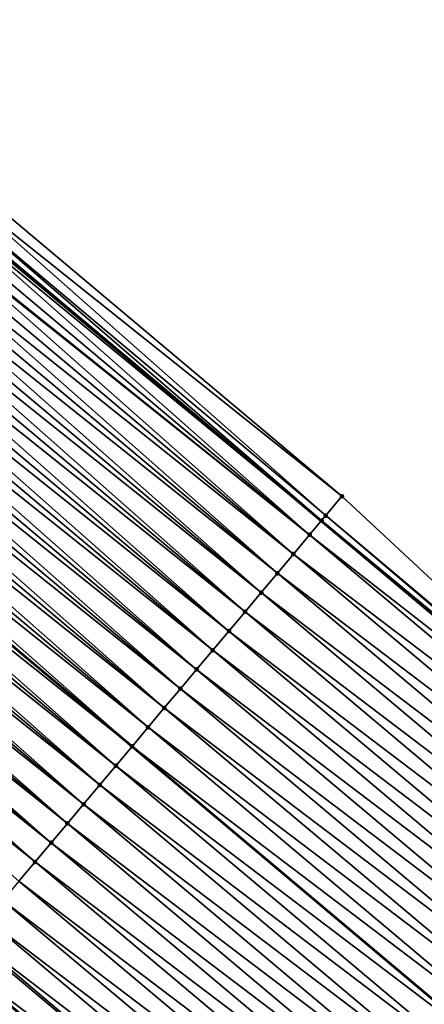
# Model space of a CAD drawing. Header units: feet. Extents: x 2007189 to 2022806, y 818621 to 837694.
# Tile 358 of 656: x 2016095 to 2016111, y 819680 to 819719. Entities that reach past the tile are written whole.
import ezdxf

# ---------------------------------------------------------------- set-up
doc = ezdxf.new("R2010")
doc.units = ezdxf.units.FT
doc.header["$MEASUREMENT"] = 0
for name, color, linetype, lineweight in [('EP_Travel Lane', 172, 'Continuous', 53), ('Road Shots', 141, 'Continuous', 100), ('Road X-Section', 40, 'Continuous', 13), ('STRIPING', 60, 'Continuous', 53)]:
    doc.layers.add(name, color=color, linetype=linetype, lineweight=lineweight)
doc.layers.add('I-77-MM17-21_SB-Surface-Border', color=7, linetype='Continuous')
doc.layers.add('I-77-MM17-21_SB-Surface-TIN', color=7, linetype='Continuous')

msp = doc.modelspace()

# ---------------------------------------------------------------- linework, layer by layer
at = {"layer": 'EP_Travel Lane'}
msp.add_polyline3d([(2016014.796709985, 819776.3407622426, 262.4601193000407), (2016030.117183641, 819763.4866467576, 262.6944060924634), (2016045.437521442, 819750.632645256, 262.9432423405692), (2016060.757875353, 819737.778630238, 263.1903578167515), (2016076.078435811, 819724.9244419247, 263.4153529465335), (2016091.399156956, 819712.070118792, 263.6231293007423), (2016106.724552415, 819699.2080098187, 263.877371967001), (2016122.036484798, 819686.3446305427, 264.1575624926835), (2016137.348357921, 819673.4813010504, 264.4436414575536), (2016152.660271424, 819660.6179376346, 264.7257164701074), (2016167.972586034, 819647.7542372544, 264.9679054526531), (2016183.28467098, 819634.8907298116, 265.2329252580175), (2016198.596788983, 819622.027194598, 265.4946617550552)], dxfattribs=at)
at = {"layer": 'I-77-MM17-21_SB-Surface-Border', "color": 3, "linetype": 'Continuous', "lineweight": -3}
msp.add_polyline3d([(2016015.619066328, 819777.3203047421, 262.428381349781), (2016030.296526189, 819763.7003339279, 262.690905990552), (2016045.61685894, 819750.8463360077, 262.9402484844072), (2016060.937196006, 819737.9923344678, 263.1891337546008), (2016076.900769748, 819725.9040005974, 263.3858762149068), (2016092.221470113, 819713.049694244, 263.5958432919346), (2016107.547451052, 819700.1867827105, 263.8446988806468), (2016122.21514101, 819686.5572963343, 264.1587124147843), (2016137.526395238, 819673.6932021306, 264.4434161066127), (2016153.137484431, 819661.1853565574, 264.6975518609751), (2016168.151971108, 819647.9677780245, 264.9694208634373), (2016183.460804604, 819635.1003761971, 265.2332455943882), (2016199.312859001, 819622.879429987, 265.4920209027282)], dxfattribs=at)
at = {"layer": 'I-77-MM17-21_SB-Surface-TIN', "color": 128, "linetype": 'Continuous', "lineweight": -3}
for points in [[(2016091.899961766, 819712.6667681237, 263.6101349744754), (2016107.547451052, 819700.1867827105, 263.8446988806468), (2016092.221470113, 819713.049694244, 263.5958432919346)], [(2016106.903887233, 819699.4213901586, 263.8739605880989), (2016091.899961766, 819712.6667681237, 263.6101349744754), (2016091.578484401, 819712.2838160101, 263.6211084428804)], [(2016106.903887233, 819699.4213901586, 263.8739605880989), (2016107.547451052, 819700.1867827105, 263.8446988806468), (2016091.899961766, 819712.6667681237, 263.6101349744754)], [(2016091.25708812, 819711.9007958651, 263.6233972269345), (2016106.724552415, 819699.2080098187, 263.877371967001), (2016091.352531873, 819712.0145575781, 263.6236547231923)], [(2016091.352531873, 819712.0145575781, 263.6236547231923), (2016106.724552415, 819699.2080098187, 263.877371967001), (2016091.399156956, 819712.070118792, 263.6231293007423)], [(2016106.734829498, 819699.220245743, 263.8775587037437), (2016091.578484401, 819712.2838160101, 263.6211084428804), (2016091.399156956, 819712.070118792, 263.6231293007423)], [(2016106.734829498, 819699.220245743, 263.8775587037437), (2016091.399156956, 819712.070118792, 263.6231293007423), (2016106.724552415, 819699.2080098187, 263.877371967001)], [(2016106.734829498, 819699.220245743, 263.8775587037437), (2016106.903887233, 819699.4213901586, 263.8739605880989), (2016091.578484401, 819712.2838160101, 263.6211084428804)], [(2016106.260668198, 819698.6557079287, 263.8689430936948), (2016091.25708812, 819711.9007958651, 263.6233972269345), (2016090.93575786, 819711.5177203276, 263.6186147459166)], [(2016106.260668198, 819698.6557079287, 263.8689430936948), (2016106.724552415, 819699.2080098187, 263.877371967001), (2016091.25708812, 819711.9007958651, 263.6233972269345)], [(2016106.260668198, 819698.6557079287, 263.8689430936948), (2016090.93575786, 819711.5177203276, 263.6186147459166), (2016090.645481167, 819711.1716469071, 263.6133159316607)], [(2016105.617540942, 819697.8899485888, 263.854800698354), (2016090.614438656, 819711.134635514, 263.612648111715), (2016090.293135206, 819710.7515374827, 263.6049941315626)], [(2016106.260668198, 819698.6557079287, 263.8689430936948), (2016090.645481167, 819711.1716469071, 263.6133159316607), (2016090.614438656, 819711.134635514, 263.612648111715)], [(2016105.617540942, 819697.8899485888, 263.854800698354), (2016106.260668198, 819698.6557079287, 263.8689430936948), (2016090.614438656, 819711.134635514, 263.612648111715)], [(2016105.617540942, 819697.8899485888, 263.854800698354), (2016090.293135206, 819710.7515374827, 263.6049941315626), (2016089.97183349, 819710.3684379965, 263.5971544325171)], [(2016104.974419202, 819697.1241846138, 263.8401098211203), (2016089.97183349, 819710.3684379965, 263.5971544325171), (2016089.650532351, 819709.9853380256, 263.589252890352)], [(2016104.974419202, 819697.1241846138, 263.8401098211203), (2016105.617540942, 819697.8899485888, 263.854800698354), (2016089.97183349, 819710.3684379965, 263.5971544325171)], [(2016104.974419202, 819697.1241846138, 263.8401098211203), (2016089.650532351, 819709.9853380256, 263.589252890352), (2016089.329231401, 819709.6022378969, 263.581331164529)], [(2016104.331312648, 819696.35840788, 263.8239091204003), (2016089.329231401, 819709.6022378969, 263.581331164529), (2016089.007926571, 819709.2191410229, 263.5738249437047)], [(2016104.331312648, 819696.35840788, 263.8239091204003), (2016104.974419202, 819697.1241846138, 263.8401098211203), (2016089.329231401, 819709.6022378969, 263.581331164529)], [(2016104.331312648, 819696.35840788, 263.8239091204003), (2016089.007926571, 819709.2191410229, 263.5738249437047), (2016088.686615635, 819708.8360492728, 263.5669728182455)], [(2016103.688179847, 819695.592653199, 263.8103180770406), (2016088.686615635, 819708.8360492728, 263.5669728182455), (2016088.365300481, 819708.4529610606, 263.5605723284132)], [(2016103.688179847, 819695.592653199, 263.8103180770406), (2016104.331312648, 819696.35840788, 263.8239091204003), (2016088.686615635, 819708.8360492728, 263.5669728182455)], [(2016103.688179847, 819695.592653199, 263.8103180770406), (2016088.365300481, 819708.4529610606, 263.5605723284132), (2016088.043987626, 819708.0698709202, 263.5539256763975)], [(2016103.045035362, 819694.8269083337, 263.7978885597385), (2016087.722682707, 819707.6867741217, 263.5464290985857), (2016087.401377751, 819707.303677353, 263.538936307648)], [(2016103.045035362, 819694.8269083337, 263.7978885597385), (2016088.043987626, 819708.0698709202, 263.5539256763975), (2016087.722682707, 819707.6867741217, 263.5464290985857)], [(2016103.045035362, 819694.8269083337, 263.7978885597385), (2016103.688179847, 819695.592653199, 263.8103180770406), (2016088.043987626, 819708.0698709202, 263.5539256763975)], [(2016102.401892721, 819694.0611619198, 263.7852757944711), (2016087.401377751, 819707.303677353, 263.538936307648), (2016087.080064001, 819706.9205879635, 263.5323855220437)], [(2016102.401892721, 819694.0611619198, 263.7852757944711), (2016103.045035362, 819694.8269083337, 263.7978885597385), (2016087.401377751, 819707.303677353, 263.538936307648)], [(2016102.401892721, 819694.0611619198, 263.7852757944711), (2016087.080064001, 819706.9205879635, 263.5323855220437), (2016086.758750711, 819706.537498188, 263.5257854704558)], [(2016101.75877158, 819693.2953974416, 263.7705253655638), (2016086.758750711, 819706.537498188, 263.5257854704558), (2016086.43744514, 819706.1544019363, 263.5183586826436)], [(2016101.75877158, 819693.2953974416, 263.7705253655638), (2016102.401892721, 819694.0611619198, 263.7852757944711), (2016086.758750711, 819706.537498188, 263.5257854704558)], [(2016101.75877158, 819693.2953974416, 263.7705253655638), (2016086.43744514, 819706.1544019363, 263.5183586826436), (2016086.116146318, 819705.7713000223, 263.5102090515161)], [(2016101.115673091, 819692.5296139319, 263.7535228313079), (2016086.116146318, 819705.7713000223, 263.5102090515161), (2016085.794850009, 819705.3881959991, 263.5017901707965)], [(2016101.115673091, 819692.5296139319, 263.7535228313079), (2016101.75877158, 819693.2953974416, 263.7705253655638), (2016086.116146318, 819705.7713000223, 263.5102090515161)], [(2016101.115673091, 819692.5296139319, 263.7535228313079), (2016085.794850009, 819705.3881959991, 263.5017901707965), (2016085.473552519, 819705.0050929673, 263.4934978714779)], [(2016100.47253037, 819691.7638675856, 263.7409180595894), (2016085.473552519, 819705.0050929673, 263.4934978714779), (2016085.152250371, 819704.621993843, 263.4857043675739)], [(2016100.47253037, 819691.7638675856, 263.7409180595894), (2016101.115673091, 819692.5296139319, 263.7535228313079), (2016085.473552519, 819705.0050929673, 263.4934978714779)], [(2016100.47253037, 819691.7638675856, 263.7409180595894), (2016085.152250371, 819704.621993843, 263.4857043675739), (2016084.830946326, 819704.2388963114, 263.4781141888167)], [(2016099.829410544, 819690.9981020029, 263.7260369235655), (2016084.830946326, 819704.2388963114, 263.4781141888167), (2016084.509643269, 819703.8557979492, 263.4704180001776)], [(2016099.829410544, 819690.9981020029, 263.7260369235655), (2016100.47253037, 819691.7638675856, 263.7409180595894), (2016084.830946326, 819704.2388963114, 263.4781141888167)], [(2016099.829410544, 819690.9981020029, 263.7260369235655), (2016084.509643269, 819703.8557979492, 263.4704180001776), (2016084.188343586, 819703.4726967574, 263.4623605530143)], [(2016084.188343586, 819703.4726967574, 263.4623605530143), (2016083.867045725, 819703.0895937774, 263.4540943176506), (2016099.186299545, 819690.2323280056, 263.7102293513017)], [(2016099.829410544, 819690.9981020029, 263.7260369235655), (2016084.188343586, 819703.4726967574, 263.4623605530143), (2016099.186299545, 819690.2323280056, 263.7102293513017)], [(2016083.545750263, 819702.7064893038, 263.4455984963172), (2016099.186299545, 819690.2323280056, 263.7102293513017), (2016083.867045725, 819703.0895937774, 263.4540943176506)], [(2016098.543184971, 819689.4665590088, 263.6948749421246), (2016083.545750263, 819702.7064893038, 263.4455984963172), (2016083.224453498, 819702.3233856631, 263.4372284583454)], [(2016098.543184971, 819689.4665590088, 263.6948749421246), (2016099.186299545, 819690.2323280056, 263.7102293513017), (2016083.545750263, 819702.7064893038, 263.4455984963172)], [(2016098.543184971, 819689.4665590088, 263.6948749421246), (2016083.224453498, 819702.3233856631, 263.4372284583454), (2016082.903155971, 819701.9402826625, 263.4289401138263)], [(2016097.900048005, 819688.7008078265, 263.6816978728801), (2016082.903155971, 819701.9402826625, 263.4289401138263), (2016082.581856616, 819701.5571811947, 263.420847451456)], [(2016097.900048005, 819688.7008078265, 263.6816978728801), (2016098.543184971, 819689.4665590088, 263.6948749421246), (2016082.903155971, 819701.9402826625, 263.4289401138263)], [(2016097.900048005, 819688.7008078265, 263.6816978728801), (2016082.581856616, 819701.5571811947, 263.420847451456), (2016082.260553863, 819701.1740825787, 263.4131188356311)], [(2016097.256927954, 819687.9350424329, 263.6668391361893), (2016082.260553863, 819701.1740825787, 263.4131188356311), (2016081.939246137, 819700.7909881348, 263.4059228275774)], [(2016097.256927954, 819687.9350424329, 263.6668391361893), (2016097.900048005, 819688.7008078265, 263.6816978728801), (2016082.260553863, 819701.1740825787, 263.4131188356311)], [(2016097.256927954, 819687.9350424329, 263.6668391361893), (2016081.939246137, 819700.7909881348, 263.4059228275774), (2016081.617934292, 819700.4078971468, 263.3991680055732)], [(2016096.613783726, 819687.1692973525, 263.6543841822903), (2016081.617934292, 819700.4078971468, 263.3991680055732), (2016081.296618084, 819700.0248098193, 263.3928804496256)], [(2016096.613783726, 819687.1692973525, 263.6543841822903), (2016097.256927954, 819687.9350424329, 263.6668391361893), (2016081.617934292, 819700.4078971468, 263.3991680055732)], [(2016096.613783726, 819687.1692973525, 263.6543841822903), (2016081.296618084, 819700.0248098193, 263.3928804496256), (2016080.975299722, 819699.6417242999, 263.3868237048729)], [(2016106.903887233, 819699.4213901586, 263.8739605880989), (2016122.21514101, 819686.5572963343, 264.1587124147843), (2016107.547451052, 819700.1867827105, 263.8446988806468)], [(2016095.97063636, 819686.4035549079, 263.6422411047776), (2016080.975299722, 819699.6417242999, 263.3868237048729), (2016080.653978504, 819699.2586411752, 263.3810726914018)], [(2016095.97063636, 819686.4035549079, 263.6422411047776), (2016096.613783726, 819687.1692973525, 263.6543841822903), (2016080.975299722, 819699.6417242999, 263.3868237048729)], [(2016095.97063636, 819686.4035549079, 263.6422411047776), (2016080.653978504, 819699.2586411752, 263.3810726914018), (2016080.332656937, 819698.8755583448, 263.3753592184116)], [(2016106.260668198, 819698.6557079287, 263.8689430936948), (2016122.036484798, 819686.3446305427, 264.1575624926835), (2016106.724552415, 819699.2080098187, 263.877371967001)], [(2016106.734829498, 819699.220245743, 263.8775587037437), (2016106.724552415, 819699.2080098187, 263.877371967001), (2016122.036484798, 819686.3446305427, 264.1575624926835)], [(2016106.734829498, 819699.220245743, 263.8775587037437), (2016122.14927506, 819686.4789091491, 264.1591317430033), (2016106.903887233, 819699.4213901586, 263.8739605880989)], [(2016106.734829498, 819699.220245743, 263.8775587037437), (2016122.036484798, 819686.3446305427, 264.1575624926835), (2016122.14927506, 819686.4789091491, 264.1591317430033)], [(2016106.903887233, 819699.4213901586, 263.8739605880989), (2016122.14927506, 819686.4789091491, 264.1591317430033), (2016122.21514101, 819686.5572963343, 264.1587124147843)], [(2016095.327491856, 819685.6378100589, 263.6298135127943), (2016080.332656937, 819698.8755583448, 263.3753592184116), (2016080.011337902, 819698.4924733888, 263.3693743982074)], [(2016095.327491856, 819685.6378100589, 263.6298135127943), (2016095.97063636, 819686.4035549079, 263.6422411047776), (2016080.332656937, 819698.8755583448, 263.3753592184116)], [(2016095.327491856, 819685.6378100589, 263.6298135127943), (2016080.011337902, 819698.4924733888, 263.3693743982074), (2016079.690020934, 819698.1093866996, 263.3631683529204)], [(2016105.617540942, 819697.8899485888, 263.854800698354), (2016121.571948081, 819685.7915921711, 264.1510993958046), (2016106.260668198, 819698.6557079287, 263.8689430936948)], [(2016106.260668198, 819698.6557079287, 263.8689430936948), (2016121.571948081, 819685.7915921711, 264.1510993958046), (2016122.036484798, 819686.3446305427, 264.1575624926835)], [(2016094.684368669, 819684.8720473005, 263.6152666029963), (2016095.327491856, 819685.6378100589, 263.6298135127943), (2016079.690020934, 819698.1093866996, 263.3631683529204)], [(2016104.974419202, 819697.1241846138, 263.8401098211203), (2016120.928824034, 819685.0258301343, 264.1366378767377), (2016105.617540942, 819697.8899485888, 263.854800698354)], [(2016105.617540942, 819697.8899485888, 263.854800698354), (2016120.928824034, 819685.0258301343, 264.1366378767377), (2016121.571948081, 819685.7915921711, 264.1510993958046)], [(2016104.331312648, 819696.35840788, 263.8239091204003), (2016120.285746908, 819684.2600286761, 264.1175114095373), (2016104.974419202, 819697.1241846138, 263.8401098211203)], [(2016104.974419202, 819697.1241846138, 263.8401098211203), (2016120.285746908, 819684.2600286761, 264.1175114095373), (2016120.928824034, 819685.0258301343, 264.1366378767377)], [(2016103.688179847, 819695.592653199, 263.8103180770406), (2016119.642625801, 819683.4942641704, 264.1027577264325), (2016104.331312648, 819696.35840788, 263.8239091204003)], [(2016104.331312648, 819696.35840788, 263.8239091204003), (2016119.642625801, 819683.4942641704, 264.1027577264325), (2016120.285746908, 819684.2600286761, 264.1175114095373)], [(2016103.045035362, 819694.8269083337, 263.7978885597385), (2016118.999479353, 819682.7285209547, 264.090523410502), (2016103.688179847, 819695.592653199, 263.8103180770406)], [(2016103.688179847, 819695.592653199, 263.8103180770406), (2016118.999479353, 819682.7285209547, 264.090523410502), (2016119.642625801, 819683.4942641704, 264.1027577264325)], [(2016102.401892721, 819694.0611619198, 263.7852757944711), (2016118.356334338, 819681.962776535, 264.0781466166), (2016103.045035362, 819694.8269083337, 263.7978885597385)], [(2016103.045035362, 819694.8269083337, 263.7978885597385), (2016118.356334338, 819681.962776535, 264.0781466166), (2016118.999479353, 819682.7285209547, 264.090523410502)], [(2016101.75877158, 819693.2953974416, 263.7705253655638), (2016117.713207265, 819681.1970170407, 264.063985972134), (2016102.401892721, 819694.0611619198, 263.7852757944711)], [(2016102.401892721, 819694.0611619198, 263.7852757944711), (2016117.713207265, 819681.1970170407, 264.063985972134), (2016118.356334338, 819681.962776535, 264.0781466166)], [(2016101.115673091, 819692.5296139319, 263.7535228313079), (2016117.070077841, 819680.4312595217, 264.0500590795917), (2016101.75877158, 819693.2953974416, 263.7705253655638)], [(2016101.75877158, 819693.2953974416, 263.7705253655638), (2016117.070077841, 819680.4312595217, 264.0500590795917), (2016117.713207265, 819681.1970170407, 264.063985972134)], [(2016100.47253037, 819691.7638675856, 263.7409180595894), (2016116.426968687, 819679.6654849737, 264.0341170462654), (2016101.115673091, 819692.5296139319, 263.7535228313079)], [(2016101.115673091, 819692.5296139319, 263.7535228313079), (2016116.426968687, 819679.6654849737, 264.0341170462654), (2016117.070077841, 819680.4312595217, 264.0500590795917)], [(2016099.829410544, 819690.9981020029, 263.7260369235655), (2016115.783849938, 819678.899718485, 264.0191287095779), (2016100.47253037, 819691.7638675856, 263.7409180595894)], [(2016100.47253037, 819691.7638675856, 263.7409180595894), (2016115.783849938, 819678.899718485, 264.0191287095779), (2016116.426968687, 819679.6654849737, 264.0341170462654)], [(2016099.829410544, 819690.9981020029, 263.7260369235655), (2016099.186299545, 819690.2323280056, 263.7102293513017), (2016115.140733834, 819678.1339497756, 264.0038775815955)], [(2016099.829410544, 819690.9981020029, 263.7260369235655), (2016115.140733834, 819678.1339497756, 264.0038775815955), (2016115.783849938, 819678.899718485, 264.0191287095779)], [(2016098.543184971, 819689.4665590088, 263.6948749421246), (2016114.497632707, 819677.3681643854, 263.9869367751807), (2016099.186299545, 819690.2323280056, 263.7102293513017)], [(2016115.140733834, 819678.1339497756, 264.0038775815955), (2016099.186299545, 819690.2323280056, 263.7102293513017), (2016114.497632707, 819677.3681643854, 263.9869367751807)], [(2016097.900048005, 819688.7008078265, 263.6816978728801), (2016113.854539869, 819676.6023802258, 263.9695730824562), (2016098.543184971, 819689.4665590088, 263.6948749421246)], [(2016098.543184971, 819689.4665590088, 263.6948749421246), (2016113.854539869, 819676.6023802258, 263.9695730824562), (2016114.497632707, 819677.3681643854, 263.9869367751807)], [(2016097.256927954, 819687.9350424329, 263.6668391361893), (2016113.211393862, 819675.8366366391, 263.9572948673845), (2016097.900048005, 819688.7008078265, 263.6816978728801)], [(2016097.900048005, 819688.7008078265, 263.6816978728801), (2016113.211393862, 819675.8366366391, 263.9572948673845), (2016113.854539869, 819676.6023802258, 263.9695730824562)], [(2016096.613783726, 819687.1692973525, 263.6543841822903), (2016112.568264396, 819675.0708791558, 263.943372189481), (2016097.256927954, 819687.9350424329, 263.6668391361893)], [(2016097.256927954, 819687.9350424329, 263.6668391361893), (2016112.568264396, 819675.0708791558, 263.943372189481), (2016113.211393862, 819675.8366366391, 263.9572948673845)], [(2016095.97063636, 819686.4035549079, 263.6422411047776), (2016111.925131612, 819674.3051244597, 263.929779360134), (2016096.613783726, 819687.1692973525, 263.6543841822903)], [(2016096.613783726, 819687.1692973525, 263.6543841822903), (2016111.925131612, 819674.3051244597, 263.929779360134), (2016112.568264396, 819675.0708791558, 263.943372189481)], [(2016095.327491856, 819685.6378100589, 263.6298135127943), (2016111.281999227, 819673.5393694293, 263.9161469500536), (2016095.97063636, 819686.4035549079, 263.6422411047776)], [(2016095.97063636, 819686.4035549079, 263.6422411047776), (2016111.281999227, 819673.5393694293, 263.9161469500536), (2016111.925131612, 819674.3051244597, 263.929779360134)], [(2016094.684368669, 819684.8720473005, 263.6152666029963), (2016110.638853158, 819672.7736258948, 263.903874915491), (2016095.327491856, 819685.6378100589, 263.6298135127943)], [(2016095.327491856, 819685.6378100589, 263.6298135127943), (2016110.638853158, 819672.7736258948, 263.903874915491), (2016111.281999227, 819673.5393694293, 263.9161469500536)], [(2016094.041257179, 819684.1062747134, 263.5995566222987), (2016109.99572806, 819672.0078647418, 263.8895179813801), (2016094.684368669, 819684.8720473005, 263.6152666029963)], [(2016094.684368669, 819684.8720473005, 263.6152666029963), (2016109.99572806, 819672.0078647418, 263.8895179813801), (2016110.638853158, 819672.7736258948, 263.903874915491)], [(2016093.398117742, 819683.3405256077, 263.5866253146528), (2016109.352597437, 819671.2421082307, 263.8757103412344), (2016094.041257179, 819684.1062747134, 263.5995566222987)], [(2016094.041257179, 819684.1062747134, 263.5995566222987), (2016109.352597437, 819671.2421082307, 263.8757103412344), (2016109.99572806, 819672.0078647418, 263.8895179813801)], [(2016092.817580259, 819682.6493173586, 263.575163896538), (2016108.70946316, 819670.4763547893, 263.8622659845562), (2016093.398117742, 819683.3405256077, 263.5866253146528)], [(2016093.398117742, 819683.3405256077, 263.5866253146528), (2016108.70946316, 819670.4763547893, 263.8622659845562), (2016109.352597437, 819671.2421082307, 263.8757103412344)], [(2016092.754977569, 819682.5747771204, 263.5737671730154), (2016108.06632267, 819669.7106065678, 263.849439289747), (2016092.817580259, 819682.6493173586, 263.575163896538)], [(2016092.817580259, 819682.6493173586, 263.575163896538), (2016108.06632267, 819669.7106065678, 263.849439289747), (2016108.70946316, 819670.4763547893, 263.8622659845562)], [(2016092.111851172, 819681.8090170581, 263.5595393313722), (2016108.06632267, 819669.7106065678, 263.849439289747), (2016092.754977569, 819682.5747771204, 263.5737671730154)], [(2016091.584351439, 819681.1808454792, 263.5436441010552), (2016107.238205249, 819668.724605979, 263.8323555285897), (2016092.111851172, 819681.8090170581, 263.5595393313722)], [(2016092.111851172, 819681.8090170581, 263.5595393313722), (2016107.423183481, 819668.9448572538, 263.8364833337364), (2016108.06632267, 819669.7106065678, 263.849439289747)], [(2016092.111851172, 819681.8090170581, 263.5595393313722), (2016107.238205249, 819668.724605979, 263.8323555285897), (2016107.423183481, 819668.9448572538, 263.8364833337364)], [(2016091.468786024, 819681.0432055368, 263.5392220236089), (2016091.225092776, 819680.752900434, 263.5268017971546), (2016106.764733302, 819668.1607433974, 263.8166271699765)], [(2016091.468786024, 819681.0432055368, 263.5392220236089), (2016106.780107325, 819668.1790549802, 263.8172603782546), (2016091.584351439, 819681.1808454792, 263.5436441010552)], [(2016091.468786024, 819681.0432055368, 263.5392220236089), (2016106.764733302, 819668.1607433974, 263.8166271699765), (2016106.780107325, 819668.1790549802, 263.8172603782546)], [(2016091.584351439, 819681.1808454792, 263.5436441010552), (2016106.780107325, 819668.1790549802, 263.8172603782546), (2016107.238205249, 819668.724605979, 263.8323555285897)], [(2016090.82584611, 819680.2772887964, 263.5064535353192), (2016106.13719581, 819667.4131143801, 263.7816684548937), (2016091.225092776, 819680.752900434, 263.5268017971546)], [(2016106.764733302, 819668.1607433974, 263.8166271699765), (2016091.225092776, 819680.752900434, 263.5268017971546), (2016106.554456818, 819667.9102264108, 263.8049131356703)], [(2016106.13719581, 819667.4131143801, 263.7816684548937), (2016106.554456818, 819667.9102264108, 263.8049131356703), (2016091.225092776, 819680.752900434, 263.5268017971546)], [(2016090.182992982, 819679.5112991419, 263.4650567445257), (2016106.13719581, 819667.4131143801, 263.7816684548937), (2016090.82584611, 819680.2772887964, 263.5064535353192)]]:
    msp.add_3dface(points, dxfattribs=at)
at = {"layer": 'Road Shots', "lineweight": 100}
for p in [(2016107.547451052, 819700.1867827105, 263.8446988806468), (2016106.734829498, 819699.220245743, 263.8775587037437), (2016106.903887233, 819699.4213901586, 263.8739605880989), (2016106.260668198, 819698.6557079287, 263.8689430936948), (2016105.617540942, 819697.8899485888, 263.854800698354), (2016104.974419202, 819697.1241846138, 263.8401098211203), (2016104.331312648, 819696.35840788, 263.8239091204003), (2016103.688179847, 819695.592653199, 263.8103180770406), (2016103.045035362, 819694.8269083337, 263.7978885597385), (2016102.401892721, 819694.0611619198, 263.7852757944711), (2016101.75877158, 819693.2953974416, 263.7705253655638), (2016101.115673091, 819692.5296139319, 263.7535228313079), (2016100.47253037, 819691.7638675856, 263.7409180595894), (2016099.829410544, 819690.9981020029, 263.7260369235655), (2016099.186300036, 819690.2323285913, 263.7102293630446), (2016098.543184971, 819689.4665590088, 263.6948749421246), (2016097.900048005, 819688.7008078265, 263.6816978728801), (2016097.256927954, 819687.9350424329, 263.6668391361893), (2016096.613783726, 819687.1692973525, 263.6543841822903), (2016095.97063636, 819686.4035549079, 263.6422411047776), (2016095.327491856, 819685.6378100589, 263.6298135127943)]:
    msp.add_point(p, dxfattribs=at)
at = {"layer": 'Road X-Section', "extrusion": (0.7655737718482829, -0.6432140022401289, 0.01313572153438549), "elevation": 1016239.887566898, "flags": 128}
msp.add_lwpolyline([(1924495.608630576, -13086.32852958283), (1924494.608630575, -13086.29926535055), (1924494.345876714, -13086.29566692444), (1924493.608630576, -13086.30428327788), (1924492.608630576, -13086.31842689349), (1924491.608630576, -13086.33311903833), (1924490.608630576, -13086.34932113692), (1924489.608630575, -13086.36291335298), (1924488.608630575, -13086.37534394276), (1924487.608630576, -13086.38795779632), (1924486.608630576, -13086.40270949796), (1924485.608630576, -13086.41971349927), (1924484.608630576, -13086.4323193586), (1924483.608630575, -13086.44720177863), (1924482.608630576, -13086.46301070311), (1924481.608630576, -13086.47836644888), (1924480.608630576, -13086.49154465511), (1924479.608630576, -13086.50640467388), (1924478.608630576, -13086.51886070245), (1924477.608630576, -13086.53100482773), (1924476.608630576, -13086.54343349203), (1924475.608630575, -13086.557981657), (1924474.608630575, -13086.57369299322), (1924473.608630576, -13086.58662541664), (1924472.705971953, -13086.59808782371), (1924472.608630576, -13086.59948466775), (1924471.608630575, -13086.61371373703), (1924470.788352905, -13086.62961033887), (1924470.608630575, -13086.63403279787), (1924469.608630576, -13086.66680411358), (1924468.608630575, -13086.70820447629), (1924467.820733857, -13086.74435090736)], dxfattribs=at)
at = {"layer": 'Road X-Section', "extrusion": (0.7655737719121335, -0.6432140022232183, 0.01313571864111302), "elevation": 1016259.887708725, "flags": 128}
msp.add_lwpolyline([(1924494.608575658, -13086.27428684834), (1924494.50618975, -13086.27386748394), (1924493.608575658, -13086.28190052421), (1924492.608575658, -13086.29636329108), (1924491.608575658, -13086.3154914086), (1924490.608575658, -13086.33024636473), (1924489.608575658, -13086.34248173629), (1924488.608575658, -13086.35485959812), (1924487.608575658, -13086.36902146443), (1924486.608575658, -13086.38294955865), (1924485.608575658, -13086.39889296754), (1924484.608575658, -13086.41388259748), (1924483.608575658, -13086.42913504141), (1924482.608575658, -13086.44607725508), (1924481.608575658, -13086.4634425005), (1924480.608575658, -13086.475721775), (1924479.608575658, -13086.48964565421), (1924478.608575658, -13086.50323965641), (1924477.608575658, -13086.51687324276), (1924476.608575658, -13086.52914633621), (1924475.608575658, -13086.54350450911), (1924474.608575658, -13086.55731334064), (1924473.608575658, -13086.57075885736), (1924472.608575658, -13086.58358665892), (1924471.608575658, -13086.59654373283), (1924471.320951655, -13086.60067189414), (1924470.608575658, -13086.61576834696), (1924470.584665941, -13086.61640160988), (1924469.608575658, -13086.65136334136), (1924468.608575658, -13086.69492505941), (1924467.798284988, -13086.73243283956)], dxfattribs=at)
at = {"layer": 'STRIPING'}
msp.add_polyline3d([(2016022.584994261, 819754.506189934, 262.5338767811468), (2016037.905512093, 819741.6520367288, 262.7633989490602), (2016053.225846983, 819728.7980370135, 263.0125159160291), (2016068.546440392, 819715.9438203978, 263.2339443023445), (2016083.867045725, 819703.0895937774, 263.4540943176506), (2016099.186299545, 819690.2323280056, 263.7102293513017), (2016114.497632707, 819677.3681643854, 263.9869367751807), (2016129.808886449, 819664.5040674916, 264.2715398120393), (2016145.120255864, 819651.6398734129, 264.5446439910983), (2016160.431966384, 819638.7753927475, 264.7838334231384), (2016175.743511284, 819625.9110512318, 265.0394889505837), (2016191.055168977, 819613.0466149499, 265.2839307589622)], dxfattribs=at)

doc.saveas('drawing.dxf')
